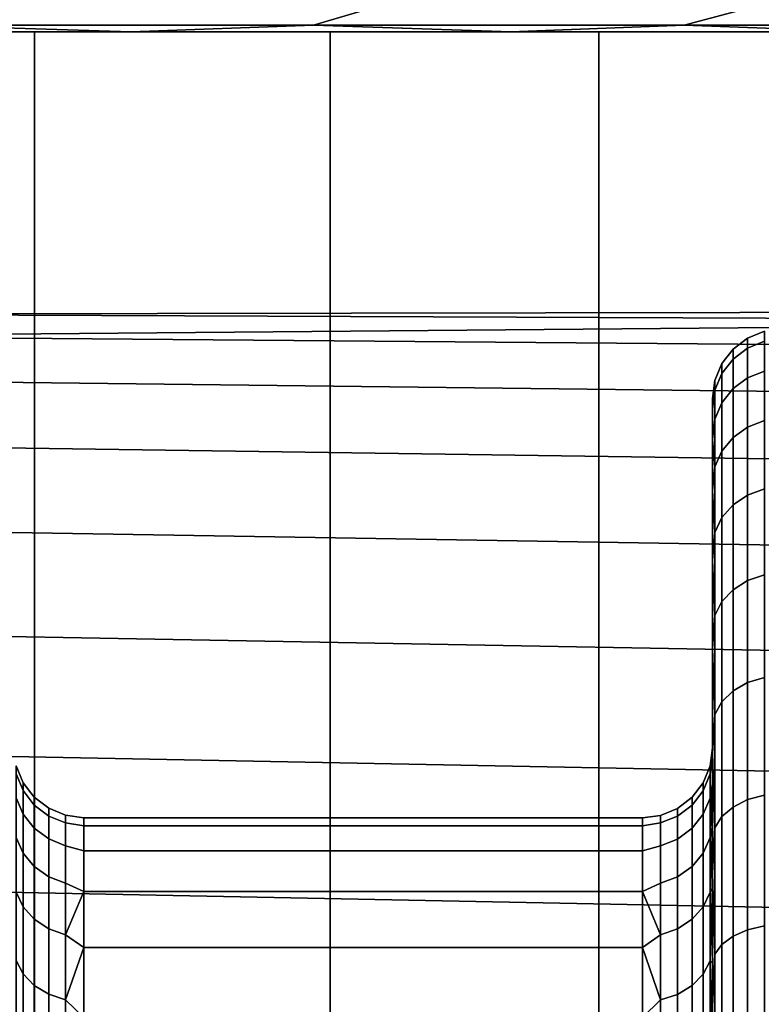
# Model space of a CAD drawing. Header units: metres. Extents: x -109 to 109, y -100 to 76.
# Tile 308 of 337: x 85.22 to 87.34, y 36.02 to 38.83. Entities that reach past the tile are written whole.
import ezdxf

# ---------------------------------------------------------------- set-up
doc = ezdxf.new("R2010")
doc.units = ezdxf.units.M
doc.layers.add('solid_21062310', color=7, linetype='CONTINUOUS')

msp = doc.modelspace()

# ---------------------------------------------------------------- linework, layer by layer
at = {"layer": 'solid_21062310'}
for points in [[(86.248199, 38.875549, 13.180434), (85.095299, 38.875549, 13.959657), (84.92701, 38.818932, 13.686332), (86.057335, 38.818932, 12.922366)], [(85.095299, 38.875549, -13.959657), (86.248199, 38.875549, -13.180434), (86.057335, 38.818932, -12.922366), (84.92701, 38.818932, -13.686332)], [(87.330856, 38.875549, 12.306247), (86.248199, 38.875549, 13.180434), (86.057335, 38.818932, 12.922366), (87.118797, 38.818932, 12.065295)], [(86.248199, 38.875549, -13.180434), (87.330856, 38.875549, -12.306247), (87.118797, 38.818932, -12.065295), (86.057335, 38.818932, -12.922366)], [(88.335487, 38.875549, 11.343392), (87.330856, 38.875549, 12.306247), (87.118797, 38.818932, 12.065295), (88.103752, 38.818932, 11.121293)], [(87.330856, 38.875549, -12.306247), (88.335487, 38.875549, -11.343392), (88.103752, 38.818932, -11.121293), (87.118797, 38.818932, -12.065295)], [(84.92701, 38.818932, -13.686332), (85.535545, 38.799999, -12.897298), (84.374275, 38.799999, -13.637149)], [(84.92701, 38.818932, 13.686332), (84.374359, 38.799999, 13.6371), (85.535629, 38.799999, 12.897242)], [(86.057335, 38.818932, 12.922366), (84.92701, 38.818932, 13.686332), (85.535629, 38.799999, 12.897242)], [(84.92701, 38.818932, -13.686332), (86.057335, 38.818932, -12.922366), (85.535545, 38.799999, -12.897298)], [(86.057335, 38.818932, -12.922366), (86.623077, 38.799999, -12.062392), (85.535545, 38.799999, -12.897298)], [(86.057335, 38.818932, 12.922366), (85.535629, 38.799999, 12.897242), (86.623146, 38.799999, 12.062329)], [(87.118797, 38.818932, 12.065295), (86.057335, 38.818932, 12.922366), (86.623146, 38.799999, 12.062329)], [(86.057335, 38.818932, -12.922366), (87.118797, 38.818932, -12.065295), (86.623077, 38.799999, -12.062392)], [(87.118797, 38.818932, -12.065295), (87.638275, 38.799999, -11.131839), (86.623077, 38.799999, -12.062392)], [(87.118797, 38.818932, 12.065295), (86.623146, 38.799999, 12.062329), (87.638344, 38.799999, 11.13177)], [(88.103752, 38.818932, 11.121293), (87.118797, 38.818932, 12.065295), (87.638344, 38.799999, 11.13177)], [(87.118797, 38.818932, -12.065295), (88.103752, 38.818932, -11.121293), (87.638275, 38.799999, -11.131839)], [(76.5, 38.799999, -13), (68.625641, 38.799999, -13.6371), (84.374275, 38.799999, -13.637149), (85.535545, 38.799999, -12.897298)], [(77.699203, 38.799999, -12.94412), (76.5, 38.799999, -13), (85.535545, 38.799999, -12.897298)], [(78.889526, 38.799999, 12.778481), (85.535629, 38.799999, 12.897242), (84.374359, 38.799999, 13.6371), (77.699203, 38.799999, 12.94412)], [(78.889526, 38.799999, -12.778481), (77.699203, 38.799999, -12.94412), (85.535545, 38.799999, -12.897298)], [(78.889526, 38.799999, 12.778481), (80.056824, 38.799999, 12.503518), (85.535629, 38.799999, 12.897242)], [(80.056824, 38.799999, -12.503518), (78.889526, 38.799999, -12.778481), (85.535545, 38.799999, -12.897298), (86.623077, 38.799999, -12.062392)], [(80.056824, 38.799999, 12.503518), (81.197327, 38.799999, 12.121596), (85.535629, 38.799999, 12.897242)], [(81.197327, 38.799999, -12.121596), (80.056824, 38.799999, -12.503518), (86.623077, 38.799999, -12.062392)], [(82.293442, 38.799999, 11.637279), (86.623146, 38.799999, 12.062329), (85.535629, 38.799999, 12.897242), (81.197327, 38.799999, 12.121596)], [(82.293442, 38.799999, -11.637279), (81.197327, 38.799999, -12.121596), (86.623077, 38.799999, -12.062392)], [(83.344849, 38.799999, 11.05188), (87.638344, 38.799999, 11.13177), (86.623146, 38.799999, 12.062329), (82.293442, 38.799999, 11.637279)], [(83.344849, 38.799999, -11.05188), (82.293442, 38.799999, -11.637279), (86.623077, 38.799999, -12.062392), (87.638275, 38.799999, -11.131839)], [(83.344849, 38.799999, 11.05188), (84.332939, 38.799999, 10.374823), (87.638344, 38.799999, 11.13177)], [(84.332939, 38.799999, -10.374823), (83.344849, 38.799999, -11.05188), (87.638275, 38.799999, -11.131839), (88.564331, 38.799999, -10.120872)], [(84.332939, 38.799999, -10.374823), (85.259041, 38.799999, -9.605888), (85.258034, 19.5, -9.607125), (84.334244, 19.5, -10.37423)], [(85.259041, 38.799999, 9.605888), (84.332939, 38.799999, 10.374823), (84.334244, 19.5, 10.37423), (85.258034, 19.5, 9.607125)], [(85.259041, 38.799999, 9.605888), (88.564392, 38.799999, 10.120796), (87.638344, 38.799999, 11.13177), (84.332939, 38.799999, 10.374823)], [(85.259041, 38.799999, -9.605888), (84.332939, 38.799999, -10.374823), (88.564331, 38.799999, -10.120872)], [(85.259041, 38.799999, -9.605888), (86.105888, 38.799999, -8.759043), (86.107101, 19.5, -8.758056), (85.258034, 19.5, -9.607125)], [(86.105888, 38.799999, 8.759043), (85.259041, 38.799999, 9.605888), (85.258034, 19.5, 9.607125), (86.107101, 19.5, 8.758056)], [(86.105888, 38.799999, 8.759043), (89.402405, 38.799999, 9.027988), (88.564392, 38.799999, 10.120796), (85.259041, 38.799999, 9.605888)], [(86.105888, 38.799999, -8.759043), (85.259041, 38.799999, -9.605888), (88.564331, 38.799999, -10.120872), (89.402344, 38.799999, -9.028071)], [(86.105888, 38.799999, -8.759043), (86.874825, 38.799999, -7.832941), (86.874214, 19.5, -7.834266), (86.107101, 19.5, -8.758056)], [(86.874825, 38.799999, 7.832941), (86.105888, 38.799999, 8.759043), (86.107101, 19.5, 8.758056), (86.874214, 19.5, 7.834267)], [(86.874825, 38.799999, 7.832941), (90.138992, 38.799999, 7.871512), (89.402405, 38.799999, 9.027988), (86.105888, 38.799999, 8.759043)], [(86.874825, 38.799999, -7.832941), (86.105888, 38.799999, -8.759043), (89.402344, 38.799999, -9.028071), (90.138947, 38.799999, -7.871598)], [(86.874825, 38.799999, -7.832941), (87.55188, 38.799999, -6.844851), (87.552811, 19.5, -6.843635), (86.874214, 19.5, -7.834266)], [(87.55188, 38.799999, 6.844851), (86.874825, 38.799999, 7.832941), (86.874214, 19.5, 7.834267), (87.552811, 19.5, 6.843635)], [(86.874825, 38.799999, 7.832941), (87.55188, 38.799999, 6.844851), (90.138992, 38.799999, 7.871512)], [(87.55188, 38.799999, -6.844851), (86.874825, 38.799999, -7.832941), (90.138947, 38.799999, -7.871598), (90.774017, 38.799999, -6.650464)], [(89.5, 38), (84.5, 37.991947, -0.250011), (84.5, 37.928669, -0.750519), (89.491234, 37.971664, -0.477347)], [(89.491234, 37.971676, 0.477271), (84.5, 37.991947, 0.250011), (84.5, 37.991947, -0.250011), (89.5, 38)], [(89.465706, 37.887234, 0.943607), (84.5, 37.928669, 0.750519), (84.5, 37.991947, 0.250011), (89.491234, 37.971676, 0.477271)], [(89.465698, 37.887199, -0.943753), (89.491234, 37.971664, -0.477347), (84.5, 37.928669, -0.750519)], [(89.42421, 37.745903, -1.401706), (89.465698, 37.887199, -0.943753), (84.5, 37.928669, -0.750519), (84.5, 37.804413, -1.234917)], [(89.424232, 37.745998, 1.401476), (84.5, 37.804413, 1.234917), (84.5, 37.928669, 0.750519), (89.465706, 37.887234, 0.943607)], [(87.300133, 37.89468, 0.4729), (87.300133, 37.923283), (87.258652, 37.891495), (87.258652, 37.863121, 0.469068)], [(87.258652, 37.863121, -0.469068), (87.258652, 37.891495), (87.300133, 37.923283), (87.300133, 37.89468, -0.4729)], [(87.348442, 37.91449, 0.475305), (87.348442, 37.943241), (87.300133, 37.923283), (87.300133, 37.89468, 0.4729)], [(87.300133, 37.89468, -0.4729), (87.300133, 37.923283), (87.348442, 37.943241), (87.348442, 37.91449, -0.475305)], [(87.258652, 37.863121, 0.469068), (87.258652, 37.891495), (87.226822, 37.850044), (87.226822, 37.821976, 0.464072)], [(87.226822, 37.821976, -0.464072), (87.226822, 37.850044), (87.258652, 37.891495), (87.258652, 37.863121, -0.469068)], [(87.300133, 37.80928, 0.938903), (87.300133, 37.89468, 0.4729), (87.258652, 37.863121, 0.469068), (87.258652, 37.778416, 0.931296)], [(87.300133, 37.89468, -0.4729), (87.300133, 37.80928, -0.938903), (87.258652, 37.778416, -0.931296), (87.258652, 37.863121, -0.469068)], [(87.348442, 37.828655, 0.943679), (87.348442, 37.91449, 0.475305), (87.300133, 37.89468, 0.4729), (87.300133, 37.80928, 0.938903)], [(87.348442, 37.91449, -0.475305), (87.348442, 37.828655, -0.943679), (87.300133, 37.80928, -0.938903), (87.300133, 37.89468, -0.4729)], [(87.258652, 37.778416, 0.931296), (87.258652, 37.863121, 0.469068), (87.226822, 37.821976, 0.464072), (87.226822, 37.738171, 0.921376)], [(87.258652, 37.863121, -0.469068), (87.258652, 37.778416, -0.931296), (87.226822, 37.738171, -0.921376), (87.226822, 37.821976, -0.464072)], [(87.226822, 37.821976, 0.464072), (87.226822, 37.850044), (87.206818, 37.801765), (87.206818, 37.774044, 0.458252)], [(87.206818, 37.774044, -0.458252), (87.206818, 37.801765), (87.226822, 37.850044), (87.226822, 37.821976, -0.464072)], [(89.36837, 37.549023, -1.845304), (89.42421, 37.745903, -1.401706), (84.5, 37.804413, -1.234917), (84.5, 37.618607, -1.703828)], [(89.368408, 37.549183, 1.845011), (84.5, 37.618607, 1.703828), (84.5, 37.804413, 1.234917), (89.424232, 37.745998, 1.401476)], [(87.226822, 37.738171, 0.921376), (87.226822, 37.821976, 0.464072), (87.206818, 37.774044, 0.458252), (87.206818, 37.691292, 0.909822)], [(87.226822, 37.821976, -0.464072), (87.226822, 37.738171, -0.921376), (87.206818, 37.691292, -0.909822), (87.206818, 37.774044, -0.458252)], [(87.300133, 37.668335, 1.391216), (87.300133, 37.80928, 0.938903), (87.258652, 37.778416, 0.931296), (87.258652, 37.638611, 1.379943)], [(87.300133, 37.80928, -0.938903), (87.300133, 37.668335, -1.391216), (87.258652, 37.638611, -1.379943), (87.258652, 37.778416, -0.931296)], [(87.348442, 37.686993, 1.398292), (87.348442, 37.828655, 0.943679), (87.300133, 37.80928, 0.938903), (87.300133, 37.668335, 1.391216)], [(87.348442, 37.828655, -0.943679), (87.348442, 37.686993, -1.398292), (87.300133, 37.668335, -1.391216), (87.300133, 37.80928, -0.938903)], [(87.206818, 37.774044, 0.458252), (87.206818, 37.801765), (87.199997, 37.75), (87.199997, 37.719639, 0.473383)], [(87.206818, 37.801765), (87.206818, 37.774044, -0.458252), (87.199997, 37.719639, -0.473377), (87.199997, 37.75)], [(87.258652, 37.638611, 1.379943), (87.258652, 37.778416, 0.931296), (87.226822, 37.738171, 0.921376), (87.226822, 37.599854, 1.365245)], [(87.258652, 37.778416, -0.931296), (87.258652, 37.638611, -1.379943), (87.226822, 37.599854, -1.365245), (87.226822, 37.738171, -0.921376)], [(87.206818, 37.774044, 0.458252), (87.199997, 37.719639, 0.473383), (87.199997, 37.632378, 0.931861), (87.206818, 37.691292, 0.909822)], [(87.206818, 37.774044, -0.458252), (87.206818, 37.691292, -0.909822), (87.199997, 37.632381, -0.931851), (87.199997, 37.719639, -0.473377)], [(87.199997, 36.75), (87.199997, 36.72348, 0.378018), (87.199997, 37.719639, 0.473383), (87.199997, 37.75)], [(87.199997, 36.72348, -0.37802), (87.199997, 36.75), (87.199997, 37.75), (87.199997, 37.719639, -0.473377)], [(87.199997, 36.72348, 0.378018), (87.199997, 36.648052, 0.741837), (87.199997, 37.632378, 0.931861), (87.199997, 37.719639, 0.473383)], [(87.199997, 36.72348, -0.37802), (87.199997, 37.719639, -0.473377), (87.199997, 37.632381, -0.931851), (87.199997, 36.648048, -0.741842)], [(87.226822, 37.599854, 1.365245), (87.226822, 37.738171, 0.921376), (87.206818, 37.691292, 0.909822), (87.206818, 37.55471, 1.348124)], [(87.226822, 37.738171, -0.921376), (87.226822, 37.599854, -1.365245), (87.206818, 37.55471, -1.348124), (87.206818, 37.691292, -0.909822)], [(87.206818, 37.55471, 1.348124), (87.206818, 37.691292, 0.909822), (87.199997, 37.632378, 0.931861)], [(87.206818, 37.691292, -0.909822), (87.206818, 37.55471, -1.348124), (87.199997, 37.632381, -0.931851)], [(87.300133, 37.473896, 1.823241), (87.300133, 37.668335, 1.391216), (87.258652, 37.638611, 1.379943), (87.258652, 37.445747, 1.808468)], [(87.300133, 37.668335, -1.391216), (87.300133, 37.473896, -1.823241), (87.258652, 37.445747, -1.808468), (87.258652, 37.638611, -1.379943)], [(87.348442, 37.491566, 1.832515), (87.348442, 37.686993, 1.398292), (87.300133, 37.668335, 1.391216), (87.300133, 37.473896, 1.823241)], [(87.348442, 37.686993, -1.398292), (87.348442, 37.491566, -1.832515), (87.300133, 37.473896, -1.823241), (87.300133, 37.668335, -1.391216)], [(87.258652, 37.445747, 1.808468), (87.258652, 37.638611, 1.379943), (87.226822, 37.599854, 1.365245), (87.226822, 37.409046, 1.789205)], [(87.258652, 37.638611, -1.379943), (87.258652, 37.445747, -1.808468), (87.226822, 37.409046, -1.789205), (87.226822, 37.599854, -1.365245)], [(89.301773, 37.298466, -2.26156), (89.36837, 37.549023, -1.845304), (84.5, 37.618607, -1.703828), (84.5, 37.377792, -2.142314)], [(89.301811, 37.298607, 2.261331), (84.5, 37.377792, 2.142314), (84.5, 37.618607, 1.703828), (89.368408, 37.549183, 1.845011)], [(87.199997, 36.648048, -0.741842), (87.199997, 37.632381, -0.931851), (87.199997, 37.486839, -1.378839), (87.199997, 36.522308, -1.09458)], [(87.206818, 37.55471, -1.348124), (87.199997, 37.486839, -1.378839), (87.199997, 37.632381, -0.931851)], [(87.199997, 36.648052, 0.741837), (87.199997, 36.522308, 1.094576), (87.199997, 37.486835, 1.37885), (87.199997, 37.632378, 0.931861)], [(87.206818, 37.55471, 1.348124), (87.199997, 37.632378, 0.931861), (87.199997, 37.486835, 1.37885)], [(87.226822, 37.409046, 1.789205), (87.226822, 37.599854, 1.365245), (87.206818, 37.55471, 1.348124), (87.206818, 37.366295, 1.766768)], [(87.226822, 37.599854, -1.365245), (87.226822, 37.409046, -1.789205), (87.206818, 37.366295, -1.766768), (87.206818, 37.55471, -1.348124)], [(87.206818, 37.366295, 1.766768), (87.206818, 37.55471, 1.348124), (87.199997, 37.486835, 1.37885)], [(87.206818, 37.55471, -1.348124), (87.206818, 37.366295, -1.766768), (87.199997, 37.486839, -1.378839)], [(87.199997, 36.522308, -1.09458), (87.199997, 37.486839, -1.378839), (87.199997, 37.286301, -1.806225), (87.199997, 36.349514, -1.429001)], [(87.206818, 37.366295, -1.766768), (87.199997, 37.286301, -1.806225), (87.199997, 37.486839, -1.378839)], [(87.199997, 36.349518, 1.428997), (87.199997, 36.133541, 1.734466), (87.199997, 37.286297, 1.806235), (87.199997, 37.486835, 1.37885)], [(87.206818, 37.366295, 1.766768), (87.199997, 37.486835, 1.37885), (87.199997, 37.286297, 1.806235)], [(87.199997, 36.522308, 1.094576), (87.199997, 36.349518, 1.428997), (87.199997, 37.486835, 1.37885)], [(87.300133, 37.228798, 2.228679), (87.300133, 37.473896, 1.823241), (87.258652, 37.445747, 1.808468), (87.258652, 37.202637, 2.210621)], [(87.300133, 37.473896, -1.823241), (87.300133, 37.228798, -2.228679), (87.258652, 37.202637, -2.210621), (87.258652, 37.445747, -1.808468)], [(87.348442, 37.245224, 2.240015), (87.348442, 37.491566, 1.832515), (87.300133, 37.473896, 1.823241), (87.300133, 37.228798, 2.228679)], [(87.348442, 37.491566, -1.832515), (87.348442, 37.245224, -2.240015), (87.300133, 37.228798, -2.228679), (87.300133, 37.473896, -1.823241)], [(87.258652, 37.202637, 2.210621), (87.258652, 37.445747, 1.808468), (87.226822, 37.409046, 1.789205), (87.226822, 37.168526, 2.187075)], [(87.258652, 37.445747, -1.808468), (87.258652, 37.202637, -2.210621), (87.226822, 37.168526, -2.187075), (87.226822, 37.409046, -1.789205)], [(87.226822, 37.168526, 2.187075), (87.226822, 37.409046, 1.789205), (87.206818, 37.366295, 1.766768), (87.206818, 37.128792, 2.159648)], [(87.226822, 37.409046, -1.789205), (87.226822, 37.168526, -2.187075), (87.206818, 37.128792, -2.159648), (87.206818, 37.366295, -1.766768)], [(89.226845, 36.995045, -2.650929), (89.301773, 37.298466, -2.26156), (84.5, 37.377792, -2.142314), (84.5, 37.081272, -2.550057)], [(89.22686, 36.995106, 2.650856), (84.5, 37.081272, 2.550057), (84.5, 37.377792, 2.142314), (89.301811, 37.298607, 2.261331)], [(87.206818, 37.128792, 2.159648), (87.206818, 37.366295, 1.766768), (87.199997, 37.286297, 1.806235)], [(87.206818, 37.366295, -1.766768), (87.206818, 37.128792, -2.159648), (87.199997, 37.286301, -1.806225)], [(87.199997, 36.133537, -1.73447), (87.199997, 37.286301, -1.806225), (87.199997, 37.034386, -2.20276), (87.199997, 35.876583, -2.010089)], [(87.206818, 37.128792, -2.159648), (87.199997, 37.034386, -2.20276), (87.199997, 37.286301, -1.806225)], [(87.199997, 36.133537, -1.73447), (87.199997, 36.349514, -1.429001), (87.199997, 37.286301, -1.806225)], [(87.199997, 36.133541, 1.734466), (87.199997, 35.876587, 2.010085), (87.199997, 37.034378, 2.202769), (87.199997, 37.286297, 1.806235)], [(87.206818, 37.128792, 2.159648), (87.199997, 37.286297, 1.806235), (87.199997, 37.034378, 2.202769)], [(87.348442, 36.951557, 2.614851), (87.348442, 37.245224, 2.240015), (87.300133, 37.228798, 2.228679), (87.300133, 36.936619, 2.601618)], [(87.348442, 37.245224, -2.240015), (87.348442, 36.951557, -2.614851), (87.300133, 36.936619, -2.601618), (87.300133, 37.228798, -2.228679)], [(87.300133, 36.936619, 2.601618), (87.300133, 37.228798, 2.228679), (87.258652, 37.202637, 2.210621), (87.258652, 36.912827, 2.580539)], [(87.300133, 37.228798, -2.228679), (87.300133, 36.936619, -2.601618), (87.258652, 36.912827, -2.580539), (87.258652, 37.202637, -2.210621)], [(87.258652, 36.912827, 2.580539), (87.258652, 37.202637, 2.210621), (87.226822, 37.168526, 2.187075), (87.226822, 36.881802, 2.553052)], [(87.258652, 37.202637, -2.210621), (87.258652, 36.912827, -2.580539), (87.226822, 36.881802, -2.553052), (87.226822, 37.168526, -2.187075)], [(87.226822, 36.881802, 2.553052), (87.226822, 37.168526, 2.187075), (87.206818, 37.128792, 2.159648), (87.206818, 36.845661, 2.521036)], [(87.226822, 37.168526, -2.187075), (87.226822, 36.881802, -2.553052), (87.206818, 36.845661, -2.521036), (87.206818, 37.128792, -2.159648)], [(87.206818, 36.845661, 2.521036), (87.206818, 37.128792, 2.159648), (87.199997, 37.034378, 2.202769)], [(87.206818, 37.128792, -2.159648), (87.206818, 36.845661, -2.521036), (87.199997, 37.034386, -2.20276)], [(89.149971, 36.649193, -2.996368), (89.226845, 36.995045, -2.650929), (84.5, 37.081272, -2.550057), (84.5, 36.738834, -2.91516)], [(89.149963, 36.649128, 2.996417), (84.5, 36.738834, 2.91516), (84.5, 37.081272, 2.550057), (89.22686, 36.995106, 2.650856)], [(87.199997, 35.876583, -2.010089), (87.199997, 37.034386, -2.20276), (87.199997, 36.733524, -2.567059), (87.199997, 35.586529, -2.245773)], [(87.206818, 36.845661, -2.521036), (87.199997, 36.733524, -2.567059), (87.199997, 37.034386, -2.20276)], [(87.199997, 35.586533, 2.24577), (87.199997, 35.264439, 2.44191), (87.199997, 36.733517, 2.567067), (87.199997, 37.034378, 2.202769)], [(87.206818, 36.845661, 2.521036), (87.199997, 37.034378, 2.202769), (87.199997, 36.733517, 2.567067)], [(87.199997, 35.876587, 2.010085), (87.199997, 35.586533, 2.24577), (87.199997, 37.034378, 2.202769)], [(87.300133, 36.60162, 2.93662), (87.300133, 36.936619, 2.601618), (87.258652, 36.912827, 2.580539), (87.258652, 36.58054, 2.912826)], [(87.300133, 36.936619, -2.601618), (87.300133, 36.60162, -2.93662), (87.258652, 36.58054, -2.912826), (87.258652, 36.912827, -2.580539)], [(87.348442, 36.614853, 2.951557), (87.348442, 36.951557, 2.614851), (87.300133, 36.936619, 2.601618), (87.300133, 36.60162, 2.93662)], [(87.348442, 36.951557, -2.614851), (87.348442, 36.614853, -2.951557), (87.300133, 36.60162, -2.93662), (87.300133, 36.936619, -2.601618)], [(87.258652, 36.58054, 2.912826), (87.258652, 36.912827, 2.580539), (87.226822, 36.881802, 2.553052), (87.226822, 36.553051, 2.8818)], [(87.258652, 36.912827, -2.580539), (87.258652, 36.58054, -2.912826), (87.226822, 36.553051, -2.8818), (87.226822, 36.881802, -2.553052)], [(87.226822, 36.553051, 2.8818), (87.226822, 36.881802, 2.553052), (87.206818, 36.845661, 2.521036), (87.206818, 36.521034, 2.845661)], [(87.226822, 36.881802, -2.553052), (87.226822, 36.553051, -2.8818), (87.206818, 36.521034, -2.845661), (87.206818, 36.845661, -2.521036)], [(87.206818, 36.521034, 2.845661), (87.206818, 36.845661, 2.521036), (87.199997, 36.733517, 2.567067)], [(87.206818, 36.845661, -2.521036), (87.206818, 36.521034, -2.845661), (87.199997, 36.733524, -2.567059)], [(89.074181, 36.259361, -3.299997), (89.149971, 36.649193, -2.996368), (84.5, 36.738834, -2.91516), (84.5, 36.350437, -3.236081)], [(89.074142, 36.259129, 3.30014), (84.5, 36.350437, 3.236081), (84.5, 36.738834, 2.91516), (89.149963, 36.649128, 2.996417)], [(87.193184, 36.698235), (87.193184, 36.675152, 0.35219), (87.199997, 36.72348, 0.378018), (87.199997, 36.75)], [(87.193184, 36.675152, -0.35219), (87.193184, 36.698235), (87.199997, 36.75), (87.199997, 36.72348, -0.37802)], [(87.199997, 35.264435, -2.441912), (87.199997, 36.733524, -2.567059), (87.199997, 36.391212, -2.888248), (87.199997, 34.921814, -2.590575)], [(87.206818, 36.521034, -2.845661), (87.199997, 36.391212, -2.888248), (87.199997, 36.733524, -2.567059)], [(87.199997, 35.264435, -2.441912), (87.199997, 35.586529, -2.245773), (87.199997, 36.733524, -2.567059)], [(87.199997, 34.558559, 2.692477), (87.199997, 34.188675, 2.743266), (87.199997, 36.391205, 2.888255), (87.199997, 36.733517, 2.567067)], [(87.206818, 36.521034, 2.845661), (87.199997, 36.733517, 2.567067), (87.199997, 36.391205, 2.888255)], [(87.199997, 34.921818, 2.590574), (87.199997, 34.558559, 2.692477), (87.199997, 36.733517, 2.567067)], [(87.199997, 35.264439, 2.44191), (87.199997, 34.921818, 2.590574), (87.199997, 36.733517, 2.567067)], [(87.193184, 36.675152, 0.35219), (87.193184, 36.606297, 0.698355), (87.199997, 36.648052, 0.741837), (87.199997, 36.72348, 0.378018)], [(87.193184, 36.675152, -0.35219), (87.199997, 36.72348, -0.37802), (87.199997, 36.648048, -0.741842), (87.193184, 36.606297, -0.698355)], [(85.226715, 36.627464, 0.345912), (85.226715, 36.650135), (85.206764, 36.698437), (85.206764, 36.675354, 0.352217)], [(85.206764, 36.675354, -0.352217), (85.206764, 36.698437), (85.226715, 36.650135), (85.226715, 36.627464, -0.345912)], [(87.193184, 36.675152, 0.35219), (87.193184, 36.698235), (87.17318, 36.649956), (87.17318, 36.627285, 0.345888)], [(87.17318, 36.627285, -0.345888), (87.17318, 36.649956), (87.193184, 36.698235), (87.193184, 36.675152, -0.35219)], [(85.226715, 36.559834, 0.685906), (85.226715, 36.627464, 0.345912), (85.206764, 36.675354, 0.352217), (85.206764, 36.606491, 0.698407)], [(85.226715, 36.627464, -0.345912), (85.226715, 36.559834, -0.685906), (85.206764, 36.606491, -0.698407), (85.206764, 36.675354, -0.352217)], [(85.258507, 36.586334, 0.340497), (85.258507, 36.608654), (85.226715, 36.650135), (85.226715, 36.627464, 0.345912)], [(85.226715, 36.627464, -0.345912), (85.226715, 36.650135), (85.258507, 36.608654), (85.258507, 36.586334, -0.340497)], [(87.17318, 36.627285, 0.345888), (87.17318, 36.649956), (87.14135, 36.608505), (87.14135, 36.586189, 0.340478)], [(87.14135, 36.586189, -0.340478), (87.14135, 36.608505), (87.17318, 36.649956), (87.17318, 36.627285, -0.345888)], [(87.193184, 36.606297, 0.698355), (87.193184, 36.675152, 0.35219), (87.17318, 36.627285, 0.345888), (87.17318, 36.559658, 0.685859)], [(87.193184, 36.675152, -0.35219), (87.193184, 36.606297, -0.698355), (87.17318, 36.559658, -0.685859), (87.17318, 36.627285, -0.345888)], [(87.193184, 36.492844, 1.03257), (87.199997, 36.522308, 1.094576), (87.199997, 36.648052, 0.741837)], [(87.193184, 36.492844, 1.03257), (87.199997, 36.648052, 0.741837), (87.193184, 36.606297, 0.698355)], [(87.193184, 36.492844, -1.03257), (87.199997, 36.648048, -0.741842), (87.199997, 36.522308, -1.09458)], [(87.193184, 36.606297, -0.698355), (87.199997, 36.648048, -0.741842), (87.193184, 36.492844, -1.03257)], [(85.258507, 36.519764, 0.675169), (85.258507, 36.586334, 0.340497), (85.226715, 36.627464, 0.345912), (85.226715, 36.559834, 0.685906)], [(85.258507, 36.586334, -0.340497), (85.258507, 36.519764, -0.675169), (85.226715, 36.559834, -0.685906), (85.226715, 36.627464, -0.345912)], [(87.17318, 36.559658, 0.685859), (87.17318, 36.627285, 0.345888), (87.14135, 36.586189, 0.340478), (87.14135, 36.519623, 0.675131)], [(87.17318, 36.627285, -0.345888), (87.17318, 36.559658, -0.685859), (87.14135, 36.519623, -0.675131), (87.14135, 36.586189, -0.340478)], [(85.226715, 36.448406, 1.014163), (85.226715, 36.559834, 0.685906), (85.206764, 36.606491, 0.698407), (85.206764, 36.493031, 1.032648)], [(85.226715, 36.559834, -0.685906), (85.226715, 36.448406, -1.014163), (85.206764, 36.493031, -1.032648), (85.206764, 36.606491, -0.698407)], [(85.299957, 36.554775, 0.336343), (85.299957, 36.57682), (85.258507, 36.608654), (85.258507, 36.586334, 0.340497)], [(85.258507, 36.586334, -0.340497), (85.258507, 36.608654), (85.299957, 36.57682), (85.299957, 36.554775, -0.336343)], [(87.14135, 36.586189, 0.340478), (87.14135, 36.608505), (87.099861, 36.576717), (87.099861, 36.554672, 0.336329)], [(87.099861, 36.554672, -0.336329), (87.099861, 36.576717), (87.14135, 36.608505), (87.14135, 36.586189, -0.340478)], [(87.193184, 36.492844, 1.03257), (87.193184, 36.606297, 0.698355), (87.17318, 36.559658, 0.685859), (87.17318, 36.448238, 1.014094)], [(87.193184, 36.606297, -0.698355), (87.193184, 36.492844, -1.03257), (87.17318, 36.448238, -1.014094), (87.17318, 36.559658, -0.685859)], [(87.300133, 36.22868, 3.228799), (87.300133, 36.60162, 2.93662), (87.258652, 36.58054, 2.912826), (87.258652, 36.210621, 3.202638)], [(87.300133, 36.60162, -2.93662), (87.300133, 36.22868, -3.228799), (87.258652, 36.210621, -3.202638), (87.258652, 36.58054, -2.912826)], [(87.348442, 36.240017, 3.245222), (87.348442, 36.614853, 2.951557), (87.300133, 36.60162, 2.93662), (87.300133, 36.22868, 3.228799)], [(87.348442, 36.614853, -2.951557), (87.348442, 36.240017, -3.245222), (87.300133, 36.22868, -3.228799), (87.300133, 36.60162, -2.93662)], [(85.299957, 36.489017, 0.66693), (85.299957, 36.554775, 0.336343), (85.258507, 36.586334, 0.340497), (85.258507, 36.519764, 0.675169)], [(85.299957, 36.554775, -0.336343), (85.299957, 36.489017, -0.66693), (85.258507, 36.519764, -0.675169), (85.258507, 36.586334, -0.340497)], [(85.348236, 36.534943, 0.333731), (85.348236, 36.556816), (85.299957, 36.57682), (85.299957, 36.554775, 0.336343)], [(85.299957, 36.554775, -0.336343), (85.299957, 36.57682), (85.348236, 36.556816), (85.348236, 36.534943, -0.333731)], [(87.099861, 36.554672, 0.336329), (87.099861, 36.576717), (87.051559, 36.556759), (87.051559, 36.534885, 0.333724)], [(87.051559, 36.534885, -0.333724), (87.051559, 36.556759), (87.099861, 36.576717), (87.099861, 36.554672, -0.336329)], [(87.14135, 36.519623, 0.675131), (87.14135, 36.586189, 0.340478), (87.099861, 36.554672, 0.336329), (87.099861, 36.488918, 0.666903)], [(87.14135, 36.586189, -0.340478), (87.14135, 36.519623, -0.675131), (87.099861, 36.488918, -0.666903), (87.099861, 36.554672, -0.336329)], [(87.258652, 36.210621, 3.202638), (87.258652, 36.58054, 2.912826), (87.226822, 36.553051, 2.8818), (87.226822, 36.187077, 3.168525)], [(87.258652, 36.58054, -2.912826), (87.258652, 36.210621, -3.202638), (87.226822, 36.187077, -3.168525), (87.226822, 36.553051, -2.8818)], [(85.258507, 36.41008, 0.998288), (85.258507, 36.519764, 0.675169), (85.226715, 36.559834, 0.685906), (85.226715, 36.448406, 1.014163)], [(85.258507, 36.519764, -0.675169), (85.258507, 36.41008, -0.998288), (85.226715, 36.448406, -1.014163), (85.226715, 36.559834, -0.685906)], [(85.348236, 36.469692, 0.661752), (85.348236, 36.534943, 0.333731), (85.299957, 36.554775, 0.336343), (85.299957, 36.489017, 0.66693)], [(85.348236, 36.534943, -0.333731), (85.348236, 36.469692, -0.661752), (85.299957, 36.489017, -0.66693), (85.299957, 36.554775, -0.336343)], [(85.348236, 36.534943, -0.333731), (85.348236, 36.556816), (85.400002, 36.549999), (85.400002, 36.526249, -0.347226)], [(85.348236, 36.556816), (85.348236, 36.534943, 0.333731), (85.400002, 36.526249, 0.347226), (85.400002, 36.549999)], [(85.348236, 36.534943, -0.333731), (85.400002, 36.526249, -0.347226), (85.400002, 36.455437, -0.687984), (85.348236, 36.469692, -0.661752)], [(85.348236, 36.534943, 0.333731), (85.348236, 36.469692, 0.661752), (85.400002, 36.455437, 0.687984), (85.400002, 36.526249, 0.347226)], [(85.400002, 36.526249, -0.347226), (85.400002, 36.549999), (87, 36.549999), (87, 36.526249, -0.347226)], [(87, 36.526249, 0.347226), (87, 36.549999), (85.400002, 36.549999), (85.400002, 36.526249, 0.347226)], [(87.051559, 36.556759), (87.051559, 36.534885, -0.333724), (87, 36.526249, -0.347226), (87, 36.549999)], [(87.051559, 36.534885, 0.333724), (87.051559, 36.556759), (87, 36.549999), (87, 36.526249, 0.347226)], [(87.051559, 36.534885, -0.333724), (87.051559, 36.469643, -0.661738), (87, 36.455437, -0.687984), (87, 36.526249, -0.347226)], [(87.051559, 36.534885, 0.333724), (87, 36.526249, 0.347226), (87, 36.455437, 0.687984), (87.051559, 36.469643, 0.661738)], [(87.099861, 36.488918, 0.666903), (87.099861, 36.554672, 0.336329), (87.051559, 36.534885, 0.333724), (87.051559, 36.469643, 0.661738)], [(87.099861, 36.554672, -0.336329), (87.099861, 36.488918, -0.666903), (87.051559, 36.469643, -0.661738), (87.051559, 36.534885, -0.333724)], [(87.17318, 36.448238, 1.014094), (87.17318, 36.559658, 0.685859), (87.14135, 36.519623, 0.675131), (87.14135, 36.409943, 0.998231)], [(87.17318, 36.559658, -0.685859), (87.17318, 36.448238, -1.014094), (87.14135, 36.409943, -0.998231), (87.14135, 36.519623, -0.675131)], [(87.226822, 36.187077, 3.168525), (87.226822, 36.553051, 2.8818), (87.206818, 36.521034, 2.845661), (87.206818, 36.159649, 3.12879)], [(87.226822, 36.553051, -2.8818), (87.226822, 36.187077, -3.168525), (87.206818, 36.159649, -3.12879), (87.206818, 36.521034, -2.845661)], [(85.299957, 36.380672, 0.986107), (85.299957, 36.489017, 0.66693), (85.258507, 36.519764, 0.675169), (85.258507, 36.41008, 0.998288)], [(85.299957, 36.489017, -0.66693), (85.299957, 36.380672, -0.986107), (85.258507, 36.41008, -0.998288), (85.258507, 36.519764, -0.675169)], [(85.400002, 36.455437, -0.687984), (85.400002, 36.526249, -0.347226), (87, 36.526249, -0.347226), (87, 36.455437, -0.687984)], [(85.400002, 36.526249, 0.347226), (85.400002, 36.455437, 0.687984), (87, 36.455437, 0.687984), (87, 36.526249, 0.347226)], [(87.14135, 36.409943, 0.998231), (87.14135, 36.519623, 0.675131), (87.099861, 36.488918, 0.666903), (87.099861, 36.380577, 0.986067)], [(87.14135, 36.519623, -0.675131), (87.14135, 36.409943, -0.998231), (87.099861, 36.380577, -0.986067), (87.099861, 36.488918, -0.666903)], [(87.193184, 36.336742, 1.349118), (87.199997, 36.349518, 1.428997), (87.199997, 36.522308, 1.094576)], [(87.193184, 36.336742, 1.349118), (87.199997, 36.522308, 1.094576), (87.193184, 36.492844, 1.03257)], [(87.193184, 36.336742, -1.349118), (87.199997, 36.522308, -1.09458), (87.199997, 36.349514, -1.429001)], [(87.193184, 36.492844, -1.03257), (87.199997, 36.522308, -1.09458), (87.193184, 36.336742, -1.349118)], [(87.206818, 36.159649, 3.12879), (87.206818, 36.521034, 2.845661), (87.199997, 36.391205, 2.888255)], [(87.206818, 36.521034, -2.845661), (87.206818, 36.159649, -3.12879), (87.199997, 36.391212, -2.888248)], [(85.226715, 36.295086, 1.325068), (85.226715, 36.448406, 1.014163), (85.206764, 36.493031, 1.032648), (85.206764, 36.336918, 1.349219)], [(85.226715, 36.448406, -1.014163), (85.226715, 36.295086, -1.325068), (85.206764, 36.336918, -1.349219), (85.206764, 36.493031, -1.032648)], [(85.348236, 36.36219, 0.978451), (85.348236, 36.469692, 0.661752), (85.299957, 36.489017, 0.66693), (85.299957, 36.380672, 0.986107)], [(85.348236, 36.469692, -0.661752), (85.348236, 36.36219, -0.978451), (85.299957, 36.380672, -0.986107), (85.299957, 36.489017, -0.66693)], [(87.099861, 36.380577, 0.986067), (87.099861, 36.488918, 0.666903), (87.051559, 36.469643, 0.661738), (87.051559, 36.362141, 0.97843)], [(87.099861, 36.488918, -0.666903), (87.099861, 36.380577, -0.986067), (87.051559, 36.362141, -0.97843), (87.051559, 36.469643, -0.661738)], [(87.193184, 36.336742, 1.349118), (87.193184, 36.492844, 1.03257), (87.17318, 36.448238, 1.014094), (87.17318, 36.29493, 1.324977)], [(87.193184, 36.492844, -1.03257), (87.193184, 36.336742, -1.349118), (87.17318, 36.29493, -1.324977), (87.17318, 36.448238, -1.014094)], [(85.348236, 36.469692, -0.661752), (85.400002, 36.455437, -0.687984), (85.400002, 36.338886, -1.015927), (85.348236, 36.36219, -0.978451)], [(85.348236, 36.469692, 0.661752), (85.348236, 36.36219, 0.978451), (85.400002, 36.338886, 1.015926), (85.400002, 36.455437, 0.687984)], [(85.400002, 36.338886, -1.015927), (85.400002, 36.455437, -0.687984), (87, 36.455437, -0.687984), (87, 36.338886, -1.015927)], [(85.400002, 36.455437, 0.687984), (85.400002, 36.338886, 1.015926), (87, 36.338886, 1.015927), (87, 36.455437, 0.687984)], [(87.051559, 36.469643, -0.661738), (87.051559, 36.362141, -0.97843), (87, 36.338886, -1.015927), (87, 36.455437, -0.687984)], [(87.051559, 36.469643, 0.661738), (87, 36.455437, 0.687984), (87, 36.338886, 1.015927), (87.051559, 36.362141, 0.97843)], [(85.258507, 36.259159, 1.304326), (85.258507, 36.41008, 0.998288), (85.226715, 36.448406, 1.014163), (85.226715, 36.295086, 1.325068)], [(85.258507, 36.41008, -0.998288), (85.258507, 36.259159, -1.304326), (85.226715, 36.295086, -1.325068), (85.226715, 36.448406, -1.014163)], [(87.17318, 36.29493, 1.324977), (87.17318, 36.448238, 1.014094), (87.14135, 36.409943, 0.998231), (87.14135, 36.259029, 1.304252)], [(87.17318, 36.448238, -1.014094), (87.17318, 36.29493, -1.324977), (87.14135, 36.259029, -1.304252), (87.14135, 36.409943, -0.998231)], [(85.299957, 36.231594, 1.288411), (85.299957, 36.380672, 0.986107), (85.258507, 36.41008, 0.998288), (85.258507, 36.259159, 1.304326)], [(85.299957, 36.380672, -0.986107), (85.299957, 36.231594, -1.288411), (85.258507, 36.259159, -1.304326), (85.258507, 36.41008, -0.998288)], [(87.14135, 36.259029, 1.304252), (87.14135, 36.409943, 0.998231), (87.099861, 36.380577, 0.986067), (87.099861, 36.231503, 1.288358)], [(87.14135, 36.409943, -0.998231), (87.14135, 36.259029, -1.304252), (87.099861, 36.231503, -1.288358), (87.099861, 36.380577, -0.986067)], [(85.348236, 36.214268, 1.278407), (85.348236, 36.36219, 0.978451), (85.299957, 36.380672, 0.986107), (85.299957, 36.231594, 1.288411)], [(85.348236, 36.36219, -0.978451), (85.348236, 36.214268, -1.278407), (85.299957, 36.231594, -1.288411), (85.299957, 36.380672, -0.986107)], [(87.099861, 36.231503, 1.288358), (87.099861, 36.380577, 0.986067), (87.051559, 36.362141, 0.97843), (87.051559, 36.214218, 1.27838)], [(87.099861, 36.380577, -0.986067), (87.099861, 36.231503, -1.288358), (87.051559, 36.214218, -1.27838), (87.051559, 36.362141, -0.97843)], [(87.199997, 33.811325, -2.743266), (87.199997, 36.391212, -2.888248), (87.199997, 36.0089, -3.166376), (87.199997, 31.608795, -2.888255)], [(87.206818, 36.159649, -3.12879), (87.199997, 36.0089, -3.166376), (87.199997, 36.391212, -2.888248)], [(87.199997, 34.558552, -2.692478), (87.199997, 34.921814, -2.590575), (87.199997, 36.391212, -2.888248)], [(87.199997, 34.188671, -2.743266), (87.199997, 34.558552, -2.692478), (87.199997, 36.391212, -2.888248)], [(87.199997, 33.811325, -2.743266), (87.199997, 34.188671, -2.743266), (87.199997, 36.391212, -2.888248)], [(87.199997, 31.991102, 3.166376), (87.199997, 36.008888, 3.166382), (87.199997, 36.391205, 2.888255)], [(87.206818, 36.159649, 3.12879), (87.199997, 36.391205, 2.888255), (87.199997, 36.008888, 3.166382)], [(87.199997, 34.188675, 2.743266), (87.199997, 31.608786, 2.888248), (87.199997, 31.991102, 3.166376), (87.199997, 36.391205, 2.888255)], [(89.005852, 35.842865, -3.550169), (89.074181, 36.259361, -3.299997), (84.5, 36.350437, -3.236081), (84.5, 35.927643, -3.504838)], [(89.005798, 35.842552, 3.550341), (84.5, 35.927643, 3.504838), (84.5, 36.350437, 3.236081), (89.074142, 36.259129, 3.30014)], [(85.348236, 36.36219, -0.978451), (85.400002, 36.338886, -1.015927), (85.348236, 36.214268, -1.278407)], [(85.348236, 36.214268, 1.278407), (85.400002, 36.338886, 1.015926), (85.348236, 36.36219, 0.978451)], [(85.348236, 36.214268, -1.278407), (85.400002, 36.338886, -1.015927), (85.400002, 36.178768, -1.324944)], [(85.348236, 36.214268, 1.278407), (85.400002, 36.178768, 1.324944), (85.400002, 36.338886, 1.015926)], [(85.400002, 36.178768, -1.324944), (85.400002, 36.338886, -1.015927), (87, 36.338886, -1.015927), (87, 36.178768, -1.324944)], [(85.400002, 36.338886, 1.015926), (85.400002, 36.178768, 1.324944), (87, 36.178768, 1.324944), (87, 36.338886, 1.015927)], [(87.051559, 36.362141, -0.97843), (87.051559, 36.214218, -1.27838), (87, 36.338886, -1.015927)], [(87.051559, 36.214218, 1.27838), (87.051559, 36.362141, 0.97843), (87, 36.338886, 1.015927)], [(87.051559, 36.214218, -1.27838), (87, 36.178768, -1.324944), (87, 36.338886, -1.015927)], [(87.051559, 36.214218, 1.27838), (87, 36.338886, 1.015927), (87, 36.178768, 1.324944)], [(87.193184, 36.140656, 1.642582), (87.199997, 36.133541, 1.734466), (87.199997, 36.349518, 1.428997)], [(87.193184, 36.140656, 1.642582), (87.199997, 36.349518, 1.428997), (87.193184, 36.336742, 1.349118)], [(87.193184, 36.140656, -1.642582), (87.199997, 36.349514, -1.429001), (87.199997, 36.133537, -1.73447)], [(87.193184, 36.336742, -1.349118), (87.199997, 36.349514, -1.429001), (87.193184, 36.140656, -1.642582)], [(85.226715, 36.102493, 1.613301), (85.226715, 36.295086, 1.325068), (85.206764, 36.336918, 1.349219), (85.206764, 36.140816, 1.642705)], [(85.226715, 36.295086, -1.325068), (85.226715, 36.102493, -1.613301), (85.206764, 36.140816, -1.642705), (85.206764, 36.336918, -1.349219)], [(87.193184, 36.140656, 1.642582), (87.193184, 36.336742, 1.349118), (87.17318, 36.29493, 1.324977), (87.17318, 36.102352, 1.61319)], [(87.193184, 36.336742, -1.349118), (87.193184, 36.140656, -1.642582), (87.17318, 36.102352, -1.61319), (87.17318, 36.29493, -1.324977)], [(85.258507, 36.069584, 1.588047), (85.258507, 36.259159, 1.304326), (85.226715, 36.295086, 1.325068), (85.226715, 36.102493, 1.613301)], [(85.258507, 36.259159, -1.304326), (85.258507, 36.069584, -1.588047), (85.226715, 36.102493, -1.613301), (85.226715, 36.295086, -1.325068)], [(87.17318, 36.102352, 1.61319), (87.17318, 36.29493, 1.324977), (87.14135, 36.259029, 1.304252), (87.14135, 36.069466, 1.587957)], [(87.17318, 36.29493, -1.324977), (87.17318, 36.102352, -1.61319), (87.14135, 36.069466, -1.587957), (87.14135, 36.259029, -1.304252)], [(85.299957, 36.044331, 1.568669), (85.299957, 36.231594, 1.288411), (85.258507, 36.259159, 1.304326), (85.258507, 36.069584, 1.588047)], [(85.299957, 36.231594, -1.288411), (85.299957, 36.044331, -1.568669), (85.258507, 36.069584, -1.588047), (85.258507, 36.259159, -1.304326)], [(87.14135, 36.069466, 1.587957), (87.14135, 36.259029, 1.304252), (87.099861, 36.231503, 1.288358), (87.099861, 36.044247, 1.568606)], [(87.14135, 36.259029, -1.304252), (87.14135, 36.069466, -1.587957), (87.099861, 36.044247, -1.568606), (87.099861, 36.231503, -1.288358)], [(85.348236, 36.028458, 1.55649), (85.348236, 36.214268, 1.278407), (85.299957, 36.231594, 1.288411), (85.299957, 36.044331, 1.568669)], [(85.348236, 36.214268, -1.278407), (85.348236, 36.028458, -1.55649), (85.299957, 36.044331, -1.568669), (85.299957, 36.231594, -1.288411)], [(87.099861, 36.044247, 1.568606), (87.099861, 36.231503, 1.288358), (87.051559, 36.214218, 1.27838), (87.051559, 36.028416, 1.556457)], [(87.099861, 36.231503, -1.288358), (87.099861, 36.044247, -1.568606), (87.051559, 36.028416, -1.556457), (87.051559, 36.214218, -1.27838)], [(87.300133, 35.823242, 3.473895), (87.300133, 36.22868, 3.228799), (87.258652, 36.210621, 3.202638), (87.258652, 35.808468, 3.445748)], [(87.300133, 36.22868, -3.228799), (87.300133, 35.823242, -3.473895), (87.258652, 35.808468, -3.445748), (87.258652, 36.210621, -3.202638)], [(87.348442, 35.832516, 3.491565), (87.348442, 36.240017, 3.245222), (87.300133, 36.22868, 3.228799), (87.300133, 35.823242, 3.473895)], [(87.348442, 36.240017, -3.245222), (87.348442, 35.832516, -3.491565), (87.300133, 35.823242, -3.473895), (87.300133, 36.22868, -3.228799)], [(85.348236, 36.214268, -1.278407), (85.400002, 36.178768, -1.324944), (85.348236, 36.028458, -1.55649)], [(85.348236, 36.028458, 1.55649), (85.400002, 36.178768, 1.324944), (85.348236, 36.214268, 1.278407)], [(87.051559, 36.214218, -1.27838), (87.051559, 36.028416, -1.556457), (87, 36.178768, -1.324944)], [(87.051559, 36.028416, 1.556457), (87.051559, 36.214218, 1.27838), (87, 36.178768, 1.324944)], [(87.258652, 35.808468, 3.445748), (87.258652, 36.210621, 3.202638), (87.226822, 36.187077, 3.168525), (87.226822, 35.789204, 3.409046)], [(87.258652, 36.210621, -3.202638), (87.258652, 35.808468, -3.445748), (87.226822, 35.789204, -3.409046), (87.226822, 36.187077, -3.168525)], [(85.348236, 36.028458, -1.55649), (85.400002, 36.178768, -1.324944), (85.400002, 35.978062, -1.609278)], [(85.348236, 36.028458, 1.55649), (85.400002, 35.978062, 1.609278), (85.400002, 36.178768, 1.324944)], [(85.400002, 35.978062, -1.609278), (85.400002, 36.178768, -1.324944), (87, 36.178768, -1.324944), (87, 35.978062, -1.609278)], [(85.400002, 36.178768, 1.324944), (85.400002, 35.978062, 1.609278), (87, 35.978062, 1.609278), (87, 36.178768, 1.324944)], [(87.051559, 36.028416, -1.556457), (87, 35.978062, -1.609278), (87, 36.178768, -1.324944)], [(87.051559, 36.028416, 1.556457), (87, 36.178768, 1.324944), (87, 35.978062, 1.609278)], [(87.226822, 35.789204, 3.409046), (87.226822, 36.187077, 3.168525), (87.206818, 36.159649, 3.12879), (87.206818, 35.766769, 3.366295)], [(87.226822, 36.187077, -3.168525), (87.226822, 35.789204, -3.409046), (87.206818, 35.766769, -3.366295), (87.206818, 36.159649, -3.12879)], [(85.226715, 35.873928, 1.873929), (85.226715, 36.102493, 1.613301), (85.206764, 36.140816, 1.642705), (85.206764, 35.908085, 1.908084)], [(85.226715, 36.102493, -1.613301), (85.226715, 35.873928, -1.873929), (85.206764, 35.908085, -1.908084), (85.206764, 36.140816, -1.642705)], [(87.193184, 35.90794, 1.907941), (87.193184, 36.140656, 1.642582), (87.17318, 36.102352, 1.61319), (87.17318, 35.873802, 1.873801)], [(87.193184, 36.140656, -1.642582), (87.193184, 35.90794, -1.907941), (87.17318, 35.873802, -1.873801), (87.17318, 36.102352, -1.61319)], [(87.193184, 35.90794, 1.907941), (87.199997, 36.133541, 1.734466), (87.193184, 36.140656, 1.642582)], [(87.193184, 36.140656, -1.642582), (87.199997, 36.133537, -1.73447), (87.193184, 35.90794, -1.907941)], [(87.206818, 35.766769, 3.366295), (87.206818, 36.159649, 3.12879), (87.199997, 36.008888, 3.166382)], [(87.206818, 36.159649, -3.12879), (87.206818, 35.766769, -3.366295), (87.199997, 36.0089, -3.166376)], [(87.193184, 35.90794, 1.907941), (87.199997, 35.876587, 2.010085), (87.199997, 36.133541, 1.734466)], [(87.193184, 35.90794, -1.907941), (87.199997, 36.133537, -1.73447), (87.199997, 35.876583, -2.010089)], [(85.258507, 35.844597, 1.844596), (85.258507, 36.069584, 1.588047), (85.226715, 36.102493, 1.613301), (85.226715, 35.873928, 1.873929)], [(85.258507, 36.069584, -1.588047), (85.258507, 35.844597, -1.844596), (85.226715, 35.873928, -1.873929), (85.226715, 36.102493, -1.613301)], [(87.17318, 35.873802, 1.873801), (87.17318, 36.102352, 1.61319), (87.14135, 36.069466, 1.587957), (87.14135, 35.84449, 1.844491)], [(87.17318, 36.102352, -1.61319), (87.17318, 35.873802, -1.873801), (87.14135, 35.84449, -1.844491), (87.14135, 36.069466, -1.587957)], [(85.299957, 35.822086, 1.822088), (85.299957, 36.044331, 1.568669), (85.258507, 36.069584, 1.588047), (85.258507, 35.844597, 1.844596)], [(85.299957, 36.044331, -1.568669), (85.299957, 35.822086, -1.822088), (85.258507, 35.844597, -1.844596), (85.258507, 36.069584, -1.588047)], [(87.14135, 35.84449, 1.844491), (87.14135, 36.069466, 1.587957), (87.099861, 36.044247, 1.568606), (87.099861, 35.822014, 1.822014)], [(87.14135, 36.069466, -1.587957), (87.14135, 35.84449, -1.844491), (87.099861, 35.822014, -1.822014), (87.099861, 36.044247, -1.568606)], [(85.348236, 35.807941, 1.807941), (85.348236, 36.028458, 1.55649), (85.299957, 36.044331, 1.568669), (85.299957, 35.822086, 1.822088)], [(85.348236, 36.028458, -1.55649), (85.348236, 35.807941, -1.807941), (85.299957, 35.822086, -1.822088), (85.299957, 36.044331, -1.568669)], [(85.348236, 36.028458, -1.55649), (85.400002, 35.978062, -1.609278), (85.348236, 35.807941, -1.807941)], [(85.348236, 35.807941, 1.807941), (85.400002, 35.978062, 1.609278), (85.348236, 36.028458, 1.55649)], [(87.051559, 36.028416, -1.556457), (87.051559, 35.807903, -1.807903), (87, 35.978062, -1.609278)], [(87.051559, 35.807903, 1.807903), (87.051559, 36.028416, 1.556457), (87, 35.978062, 1.609278)], [(87.099861, 35.822014, 1.822014), (87.099861, 36.044247, 1.568606), (87.051559, 36.028416, 1.556457), (87.051559, 35.807903, 1.807903)], [(87.099861, 36.044247, -1.568606), (87.099861, 35.822014, -1.822014), (87.051559, 35.807903, -1.807903), (87.051559, 36.028416, -1.556457)]]:
    msp.add_3dface(points, dxfattribs=at)

doc.saveas('drawing.dxf')
